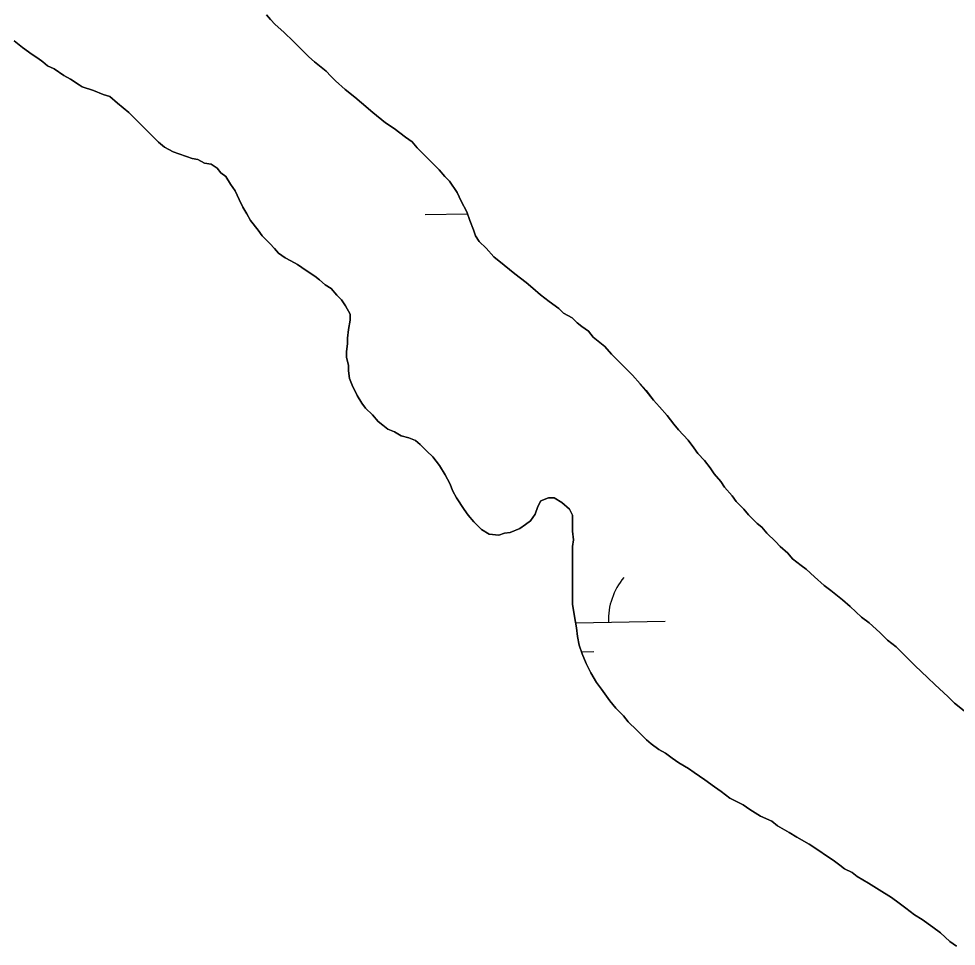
# Model space of a CAD drawing. Extents: x 3855477 to 3893699, y 299188 to 325115.
# Drawn here: x 3888008.1 to 3888504.3, y 306001.8 to 306492.5 of the extents above; entities that cross this region are included whole.
import ezdxf

# ---------------------------------------------------------------- set-up
doc = ezdxf.new("R2010")
doc.units = 0
doc.layers.add('V-TOPO-SHOR', color=7, linetype='Continuous')
doc.layers.add('V-WETL-SWMP', color=7, linetype='Continuous')

msp = doc.modelspace()

# ---------------------------------------------------------------- linework, layer by layer
at = {"layer": 'V-TOPO-SHOR'}
for points in [[(3888344.13, 306290.74), (3888340.07, 306295.8), (3888337.03, 306299.34), (3888332.98, 306303.89), (3888330.44, 306306.42), (3888326.89, 306309.96), (3888321.82, 306315.02), (3888318.27, 306319.07), (3888312.19, 306324.12), (3888309.66, 306327.16), (3888306.11, 306329.69), (3888303.58, 306331.71), (3888301.04, 306334.24), (3888296.48, 306336.77), (3888293.94, 306339.29), (3888288.87, 306342.84), (3888284.31, 306346.37), (3888280.26, 306349.91), (3888276.71, 306352.95), (3888270.63, 306357.5), (3888265.05, 306362.05), (3888259.48, 306366.6), (3888255.42, 306371.16), (3888251.87, 306374.7), (3888249.84, 306377.73), (3888248.83, 306380.77), (3888246.8, 306385.83), (3888245.27, 306390.39), (3888242.23, 306395.95), (3888240.2, 306400.51), (3888236.14, 306406.58), (3888233.6, 306409.11), (3888230.56, 306412.65), (3888226.5, 306416.7), (3888222.96, 306420.24), (3888218.9, 306424.29), (3888216.36, 306427.32), (3888212.81, 306429.85), (3888206.73, 306434.4), (3888202.17, 306437.43), (3888195.58, 306442.99), (3888189.5, 306448.05), (3888185.95, 306451.09), (3888180.88, 306455.13), (3888175.81, 306459.68), (3888173.28, 306462.21), (3888170.75, 306464.74), (3888164.66, 306469.8), (3888161.62, 306472.33), (3888158.58, 306475.36), (3888153.51, 306480.42), (3888148.44, 306485.48), (3888143.88, 306489.53), (3888141.34, 306492.05), (3888139.31, 306494.58)], [(3888005.64, 306480.76), (3888010.2, 306477.22), (3888015.27, 306473.68), (3888018.31, 306471.66), (3888020.84, 306469.64), (3888023.38, 306467.61), (3888026.93, 306466.1), (3888031.99, 306462.56), (3888035.54, 306460.54), (3888040.1, 306457.51), (3888041.62, 306456.49), (3888047.7, 306454.47), (3888052.77, 306452.45), (3888056.31, 306451.45), (3888060.37, 306447.91), (3888063.41, 306445.38), (3888066.45, 306442.85), (3888069.49, 306439.81), (3888072.54, 306436.78), (3888075.58, 306433.74), (3888078.62, 306430.71), (3888082.17, 306427.17), (3888085.21, 306424.64), (3888089.77, 306422.11), (3888092.81, 306421.1), (3888096.86, 306419.59), (3888099.9, 306418.58), (3888102.94, 306418.08), (3888106.49, 306416.05), (3888110.03, 306415.55), (3888113.07, 306413.53), (3888115.1, 306411), (3888117.64, 306408.98), (3888120.17, 306404.93), (3888122.71, 306401.39), (3888124.74, 306396.83), (3888126.77, 306392.78), (3888128.8, 306389.24), (3888130.83, 306385.7), (3888134.89, 306380.64), (3888136.92, 306377.6), (3888140.97, 306373.56), (3888143.5, 306371.03), (3888145.54, 306368.5), (3888149.08, 306365.97), (3888152.12, 306364.45), (3888155.67, 306362.43), (3888160.23, 306359.4), (3888164.79, 306356.36), (3888167.33, 306354.34), (3888170.37, 306351.81), (3888173.41, 306349.79), (3888176.45, 306346.25), (3888178.98, 306343.72), (3888181.01, 306340.68), (3888183.55, 306336.13), (3888183.56, 306333.09), (3888182.55, 306328.03), (3888182.05, 306323.47), (3888182.05, 306320.43), (3888181.55, 306316.38), (3888181.55, 306313.34), (3888182.57, 306309.29), (3888182.57, 306306.25), (3888183.08, 306302.2), (3888184.61, 306298.66), (3888187.15, 306293.09), (3888189.68, 306289.04), (3888191.71, 306286.51), (3888195.26, 306282.97), (3888198.3, 306279.43), (3888200.84, 306277.41), (3888203.37, 306275.38), (3888206.92, 306273.87), (3888210.46, 306271.85), (3888214.52, 306270.84), (3888218.06, 306269.32), (3888220.6, 306267.3), (3888224.15, 306263.76), (3888227.19, 306260.73), (3888230.74, 306256.17)], [(3888508.39, 306126.35), (3888503.32, 306130.39), (3888499.78, 306133.93), (3888493.19, 306140), (3888489.13, 306144.05), (3888482.54, 306150.11), (3888478.48, 306154.16), (3888472.4, 306160.23), (3888467.84, 306163.77), (3888463.78, 306167.82), (3888458.21, 306172.88), (3888454.15, 306175.91), (3888448.07, 306181.47), (3888444.01, 306185.01), (3888437.93, 306190.07), (3888434.38, 306192.6), (3888429.32, 306197.15), (3888424.75, 306201.2), (3888422.22, 306203.22), (3888417.66, 306206.76), (3888415.12, 306209.79), (3888411.07, 306213.33), (3888408.53, 306215.86), (3888403.97, 306220.42), (3888401.43, 306223.45), (3888398.9, 306225.47), (3888394.34, 306230.03), (3888391.8, 306233.06), (3888387.74, 306237.11), (3888385.72, 306240.14), (3888381.66, 306244.7), (3888379.63, 306247.73), (3888376.08, 306251.78), (3888374.05, 306254.82), (3888371.01, 306258.86), (3888367.46, 306262.41), (3888365.43, 306265.44), (3888362.39, 306269.49), (3888357.32, 306275.05), (3888354.78, 306278.09), (3888351.23, 306282.64), (3888347.17, 306287.2), (3888344.13, 306290.74)], [(3888230.74, 306256.17), (3888233.78, 306251.11), (3888236.32, 306246.56), (3888237.84, 306242.51), (3888239.87, 306238.97), (3888243.93, 306232.89), (3888245.96, 306229.86), (3888249, 306226.32), (3888253.06, 306222.27), (3888257.11, 306219.74), (3888262.18, 306219.24), (3888265.21, 306220.26), (3888268.25, 306220.77), (3888273.31, 306222.8), (3888276.35, 306224.83), (3888278.88, 306226.86), (3888281.41, 306230.4), (3888282.92, 306234.46), (3888284.44, 306237.5), (3888288.49, 306239.02), (3888291.53, 306239.02), (3888295.58, 306236.5), (3888299.63, 306232.96), (3888301.16, 306229.92), (3888301.16, 306224.35), (3888301.17, 306221.31), (3888301.68, 306216.75), (3888301.18, 306213.21), (3888301.18, 306208.65), (3888301.19, 306205.61), (3888301.19, 306199.54), (3888301.2, 306192.95), (3888301.21, 306187.89), (3888301.21, 306182.83), (3888302.23, 306176.24), (3888302.74, 306173.21), (3888303.25, 306170.17), (3888303.76, 306165.61), (3888304.78, 306161.05), (3888306.31, 306156.5), (3888308.34, 306151.43), (3888310.87, 306146.37), (3888313.92, 306141.31), (3888316.45, 306137.77), (3888321.02, 306131.7), (3888324.06, 306127.65), (3888328.12, 306123.61), (3888330.65, 306120.57), (3888335.22, 306116.02), (3888340.29, 306110.96), (3888342.82, 306108.94), (3888346.88, 306105.9), (3888350.42, 306103.88), (3888353.97, 306101.35), (3888357.52, 306098.83), (3888362.59, 306095.79), (3888365.63, 306093.77), (3888371.2, 306089.73), (3888376.27, 306086.19), (3888379.82, 306083.66), (3888384.38, 306080.12), (3888391.47, 306076.58), (3888395.02, 306074.05), (3888400.6, 306070.52), (3888406.67, 306067.99), (3888409.71, 306065.46), (3888415.8, 306061.92), (3888419.85, 306059.4), (3888426.44, 306055.86), (3888431, 306052.83), (3888436.07, 306049.29), (3888439.11, 306047.27), (3888442.65, 306044.74), (3888445.19, 306042.72), (3888449.24, 306040.7), (3888451.78, 306038.67), (3888457.86, 306035.13), (3888463.43, 306031.6), (3888470.02, 306027.55), (3888474.08, 306024.52), (3888477.62, 306021.99), (3888482.19, 306018.45), (3888486.24, 306015.92), (3888491.81, 306011.88), (3888495.87, 306008.85), (3888500.94, 306004.29), (3888504.48, 306001.77)]]:
    msp.add_lwpolyline(points, dxfattribs=at)
at = {"layer": 'V-WETL-SWMP'}
for p, q in [((3888223.23, 306388.89), (3888245.65, 306389.26)), ((3888302.79, 306172.92), (3888350.16, 306173.69)), ((3888305.96, 306157.54), (3888312.42, 306157.64))]:
    msp.add_line(p, q, dxfattribs=at)
for points in [[(3888139.31, 306494.58), (3888141.34, 306492.05), (3888143.88, 306489.53), (3888148.44, 306485.48), (3888153.51, 306480.42), (3888158.58, 306475.36), (3888161.62, 306472.33), (3888164.66, 306469.8), (3888170.75, 306464.74), (3888173.28, 306462.21), (3888175.81, 306459.68), (3888180.88, 306455.13), (3888185.95, 306451.09), (3888189.5, 306448.05), (3888195.58, 306442.99), (3888202.17, 306437.43), (3888206.73, 306434.4), (3888212.82, 306429.85), (3888216.36, 306427.32), (3888218.9, 306424.29), (3888222.96, 306420.24), (3888226.5, 306416.7), (3888230.56, 306412.65), (3888233.6, 306409.11), (3888236.14, 306406.58), (3888240.2, 306400.51), (3888242.23, 306395.95), (3888245.27, 306390.39), (3888246.79, 306385.83), (3888248.83, 306380.77), (3888249.84, 306377.73), (3888251.87, 306374.7), (3888255.42, 306371.15), (3888259.48, 306366.6), (3888265.05, 306362.05), (3888270.63, 306357.5), (3888276.71, 306352.95), (3888280.26, 306349.91), (3888284.31, 306346.37), (3888288.88, 306342.83), (3888293.94, 306339.29), (3888296.48, 306336.77), (3888301.04, 306334.24), (3888303.57, 306331.71), (3888306.11, 306329.69), (3888309.66, 306327.16), (3888312.19, 306324.12), (3888318.27, 306319.07), (3888321.82, 306315.02), (3888326.89, 306309.96), (3888330.44, 306306.42), (3888332.98, 306303.89), (3888337.03, 306299.34), (3888340.08, 306295.8), (3888344.13, 306290.74)], [(3888167.33, 306354.34), (3888164.79, 306356.36), (3888160.23, 306359.4), (3888155.67, 306362.43), (3888152.12, 306364.45), (3888149.08, 306365.97), (3888145.53, 306368.5), (3888143.51, 306371.03), (3888140.97, 306373.56), (3888136.92, 306377.6), (3888134.89, 306380.64), (3888130.83, 306385.7), (3888128.8, 306389.24), (3888126.77, 306392.78), (3888124.74, 306396.83), (3888122.71, 306401.39), (3888120.17, 306404.93), (3888117.64, 306408.98), (3888115.1, 306411), (3888113.07, 306413.53), (3888110.03, 306415.55), (3888106.49, 306416.05), (3888102.94, 306418.08), (3888099.9, 306418.58), (3888096.86, 306419.59), (3888092.81, 306421.1), (3888089.77, 306422.11), (3888085.21, 306424.64), (3888082.17, 306427.17), (3888078.62, 306430.71), (3888075.58, 306433.74), (3888072.54, 306436.78), (3888069.49, 306439.81), (3888066.45, 306442.85), (3888063.41, 306445.38), (3888060.37, 306447.91), (3888056.31, 306451.45), (3888052.77, 306452.45), (3888047.7, 306454.47), (3888041.62, 306456.49), (3888040.1, 306457.5), (3888035.54, 306460.54), (3888031.99, 306462.56), (3888026.93, 306466.1), (3888023.38, 306467.61), (3888020.84, 306469.64), (3888018.31, 306471.66), (3888015.27, 306473.68), (3888010.2, 306477.22), (3888005.64, 306480.76)], [(3888431, 306052.83), (3888426.44, 306055.86), (3888419.85, 306059.4), (3888415.8, 306061.92), (3888409.71, 306065.46), (3888406.67, 306067.99), (3888400.59, 306070.52), (3888395.02, 306074.05), (3888391.47, 306076.58), (3888384.38, 306080.12), (3888379.82, 306083.66), (3888376.27, 306086.19), (3888371.2, 306089.73), (3888365.63, 306093.77), (3888362.58, 306095.79), (3888357.52, 306098.83), (3888353.97, 306101.35), (3888350.42, 306103.88), (3888346.88, 306105.9), (3888342.82, 306108.94), (3888340.29, 306110.96), (3888335.22, 306116.02), (3888330.65, 306120.57), (3888328.12, 306123.61), (3888324.06, 306127.65), (3888321.02, 306131.7), (3888316.46, 306137.77), (3888313.92, 306141.31), (3888310.87, 306146.38), (3888308.34, 306151.44), (3888306.31, 306156.5), (3888304.78, 306161.05), (3888303.76, 306165.61), (3888303.25, 306170.17), (3888302.74, 306173.21), (3888302.23, 306176.24), (3888301.21, 306182.83), (3888301.21, 306187.89), (3888301.2, 306192.95), (3888301.19, 306199.54), (3888301.19, 306205.61), (3888301.18, 306208.65), (3888301.18, 306213.21), (3888301.68, 306216.75), (3888301.17, 306221.31), (3888301.16, 306224.35), (3888301.16, 306229.92), (3888299.64, 306232.96), (3888295.58, 306236.5), (3888291.53, 306239.02), (3888288.49, 306239.02), (3888284.44, 306237.5), (3888282.92, 306234.46), (3888281.41, 306230.4), (3888278.88, 306226.86), (3888276.35, 306224.83), (3888273.31, 306222.8), (3888268.25, 306220.77), (3888265.21, 306220.26), (3888262.18, 306219.24), (3888257.11, 306219.74), (3888253.06, 306222.27), (3888249, 306226.32), (3888245.96, 306229.86), (3888243.93, 306232.89), (3888239.87, 306238.97), (3888237.84, 306242.51), (3888236.32, 306246.56), (3888233.78, 306251.11), (3888230.74, 306256.17), (3888227.19, 306260.73), (3888224.15, 306263.76), (3888220.6, 306267.3), (3888218.06, 306269.33), (3888214.52, 306270.84), (3888210.46, 306271.85), (3888206.92, 306273.87), (3888203.37, 306275.39), (3888200.84, 306277.41), (3888198.3, 306279.43), (3888195.26, 306282.97), (3888191.71, 306286.51), (3888189.68, 306289.04), (3888187.15, 306293.09), (3888184.61, 306298.66), (3888183.08, 306302.2), (3888182.57, 306306.25), (3888182.57, 306309.29), (3888181.55, 306313.34), (3888181.55, 306316.38), (3888182.05, 306320.43), (3888182.05, 306323.47), (3888182.55, 306328.03), (3888183.56, 306333.09), (3888183.55, 306336.13), (3888181.01, 306340.68), (3888178.98, 306343.72), (3888176.45, 306346.25), (3888173.41, 306349.79), (3888170.37, 306351.81), (3888167.33, 306354.34)], [(3888344.13, 306290.74), (3888347.18, 306287.2), (3888351.23, 306282.64), (3888354.78, 306278.09), (3888357.32, 306275.05), (3888362.39, 306269.49), (3888365.43, 306265.44), (3888367.46, 306262.41), (3888371.01, 306258.86), (3888374.05, 306254.82), (3888376.08, 306251.78), (3888379.63, 306247.73), (3888381.66, 306244.7), (3888385.71, 306240.15), (3888387.74, 306237.11), (3888391.8, 306233.06), (3888394.33, 306230.03), (3888398.9, 306225.47), (3888401.43, 306223.45), (3888403.97, 306220.42), (3888408.53, 306215.86), (3888411.07, 306213.33), (3888415.12, 306209.79), (3888417.66, 306206.76), (3888422.22, 306203.22), (3888424.75, 306201.2), (3888429.31, 306197.15), (3888434.38, 306192.6), (3888437.93, 306190.07), (3888444.01, 306185.01), (3888448.07, 306181.47), (3888454.15, 306175.91), (3888458.21, 306172.88), (3888463.78, 306167.82), (3888467.84, 306163.77), (3888472.4, 306160.23), (3888478.48, 306154.16), (3888482.54, 306150.11), (3888489.13, 306144.05), (3888493.19, 306140), (3888499.78, 306133.93), (3888503.33, 306130.39), (3888508.39, 306126.34)], [(3888504.48, 306001.77), (3888500.94, 306004.29), (3888495.87, 306008.85), (3888491.81, 306011.88), (3888486.24, 306015.92), (3888482.18, 306018.45), (3888477.62, 306021.99), (3888474.08, 306024.52), (3888470.02, 306027.55), (3888463.43, 306031.6), (3888457.86, 306035.13), (3888451.78, 306038.67), (3888449.24, 306040.7), (3888445.19, 306042.72), (3888442.66, 306044.74), (3888439.11, 306047.27), (3888436.07, 306049.29), (3888431, 306052.83)]]:
    msp.add_lwpolyline(points, dxfattribs=at)
msp.add_arc((3888355.4, 306174.25), 35.25, 140.1615, 181.7052, dxfattribs=at)

doc.saveas('drawing.dxf')
